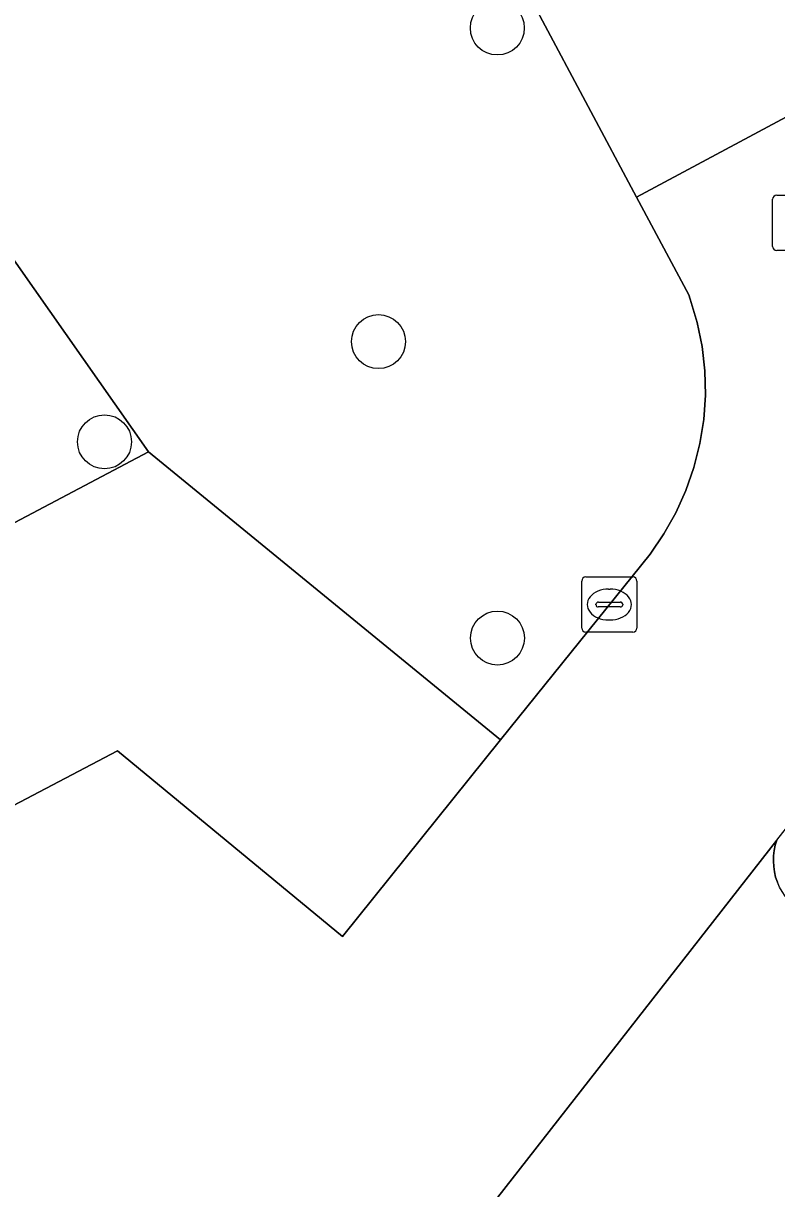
# Model space of a CAD drawing. Extents: x 160304 to 160955, y 383684 to 384161.
# Drawn here: x 160799.97 to 160813.63, y 383795.43 to 383816.54 of the extents above; entities that cross this region are included whole.
import ezdxf

# ---------------------------------------------------------------- set-up
doc = ezdxf.new("R2010")
doc.units = 0
for name, color, linetype in [('IMGEO_Boom', 7, 'Continuous'), ('IMGEO_Kolk', 7, 'Continuous'), ('IMGEO_Parkeervlak_open', 7, 'Continuous'), ('IMGEO_Rijbaan_lokaal_open', 7, 'Continuous'), ('IMGEO_Rioolput', 7, 'Continuous'), ('IMGEO_Voetpad_open', 7, 'Continuous')]:
    doc.layers.add(name, color=color, linetype=linetype)

msp = doc.modelspace()

# ---------------------------------------------------------------- linework, layer by layer
at = {"layer": 'IMGEO_Boom'}
for centre in [(160808.565, 383816.455), (160806.411, 383810.774), (160801.446, 383808.959), (160808.567, 383805.405)]:
    msp.add_circle(centre, 0.489, dxfattribs=at)
at = {"layer": 'IMGEO_Kolk'}
for p, q in [((160810.094, 383805.586), (160810.094, 383806.438)), ((160810.169, 383806.512), (160811.021, 383806.512)), ((160811.095, 383806.438), (160811.095, 383805.586)), ((160810.582, 383806.292), (160810.607, 383806.292)), ((160810.353, 383806.006), (160810.353, 383806.018)), ((160810.791, 383805.969), (160810.393, 383805.969)), ((160810.396, 383806.055), (160810.794, 383806.055)), ((160810.837, 383806.018), (160810.837, 383806.006)), ((160810.605, 383805.732), (160810.58, 383805.732)), ((160811.021, 383805.512), (160810.169, 383805.512))]:
    msp.add_line(p, q, dxfattribs=at)
for points in [[(160810.094, 383805.586), (160810.094, 383806.438)], [(160810.169, 383806.512), (160811.021, 383806.512)], [(160811.095, 383806.438), (160811.095, 383805.586)], [(160811.021, 383805.512), (160810.169, 383805.512)]]:
    msp.add_lwpolyline(points, dxfattribs=at)
for centre, radius, start, end in [((160810.171, 383806.436), 0.0765, 91.552, 178.448), ((160810.171, 383806.436), 0.0765, 91.552, 178.448), ((160811.019, 383806.436), 0.0765, 1.552, 88.448), ((160811.019, 383806.436), 0.0765, 1.552, 88.448), ((160810.393, 383806.015), 0.0403, 85.8775, 175.7526), ((160810.39, 383806.005), 0.0366, 178.938, 274.7102), ((160810.794, 383806.012), 0.043, 264.8664, 352.4533), ((160810.798, 383806.017), 0.0386, 1.7309, 96.639), ((160810.171, 383805.588), 0.0765, 181.552, 268.448), ((160810.171, 383805.588), 0.0765, 181.552, 268.448), ((160811.019, 383805.588), 0.0765, 271.552, 358.448), ((160811.019, 383805.588), 0.0765, 271.552, 358.448)]:
    msp.add_arc(centre, radius, start, end, dxfattribs=at)
for centre, major_axis, ratio, start_param, end_param in [((160810.581, 383806.012), (-0.387, 0.002), 0.722429, 4.712389, 7.853982), ((160810.606, 383806.012), (-0.39, 0.002), 0.717154, 1.570796, 4.712389)]:
    msp.add_ellipse(centre, major_axis=major_axis, ratio=ratio, start_param=start_param, end_param=end_param, dxfattribs=at)
at = {"layer": 'IMGEO_Parkeervlak_open'}
for points in [[(160788.583, 383796.488), (160801.684, 383803.365), (160805.76, 383800), (160808.625, 383803.562), (160802.245, 383808.778), (160787.294, 383800.881), (160788.852, 383797.884)], [(160806.551, 383784.44), (160817.153, 383798.116), (160814.083, 383800.454), (160814.061, 383800.468), (160813.982, 383800.524), (160813.909, 383800.587), (160813.841, 383800.656), (160813.78, 383800.732), (160813.726, 383800.812), (160813.679, 383800.896), (160813.64, 383800.985), (160813.609, 383801.077), (160813.587, 383801.171), (160813.573, 383801.267), (160813.567, 383801.363), (160813.57, 383801.46), (160813.582, 383801.556), (160813.602, 383801.651), (160813.631, 383801.743), (160802.2, 383787.125)]]:
    msp.add_lwpolyline(points, dxfattribs=at)
at = {"layer": 'IMGEO_Rijbaan_lokaal_open'}
for points in [[(160785.169, 383861.857), (160809.333, 383816.673), (160811.089, 383813.39), (160815.679, 383815.845), (160806.296, 383833.052)], [(160816.333, 383814.646), (160815.679, 383815.845), (160811.089, 383813.39), (160812.034, 383811.622), (160812.062, 383811.543), (160812.189, 383811.119), (160812.277, 383810.686), (160812.326, 383810.246), (160812.336, 383809.804), (160812.306, 383809.363), (160812.237, 383808.926), (160812.129, 383808.497), (160811.984, 383808.079), (160811.801, 383807.676), (160811.583, 383807.291), (160811.332, 383806.927), (160808.625, 383803.562), (160805.76, 383800), (160801.684, 383803.365), (160788.583, 383796.488)], [(160802.2, 383787.125), (160813.631, 383801.743), (160814.571, 383802.946), (160815.321, 383803.905)]]:
    msp.add_lwpolyline(points, dxfattribs=at)
at = {"layer": 'IMGEO_Rioolput'}
for p, q in [((160813.553, 383812.5), (160813.553, 383813.352)), ((160813.628, 383813.426), (160814.48, 383813.426)), ((160814.48, 383812.426), (160813.628, 383812.426))]:
    msp.add_line(p, q, dxfattribs=at)
for points in [[(160813.553, 383812.5), (160813.553, 383813.352)], [(160813.628, 383813.426), (160814.48, 383813.426)], [(160814.48, 383812.426), (160813.628, 383812.426)]]:
    msp.add_lwpolyline(points, dxfattribs=at)
for centre, start, end in [((160813.63, 383813.35), 91.552, 178.448), ((160813.63, 383813.35), 91.552, 178.448), ((160813.63, 383812.502), 181.552, 268.448), ((160813.63, 383812.502), 181.552, 268.448)]:
    msp.add_arc(centre, 0.0765, start, end, dxfattribs=at)
at = {"layer": 'IMGEO_Voetpad_open'}
for points in [[(160798.66, 383813.873), (160802.245, 383808.778), (160808.625, 383803.562), (160811.332, 383806.927), (160811.583, 383807.291), (160811.801, 383807.676), (160811.984, 383808.079), (160812.129, 383808.497), (160812.237, 383808.926), (160812.306, 383809.363), (160812.336, 383809.804), (160812.326, 383810.246), (160812.277, 383810.686), (160812.189, 383811.119), (160812.062, 383811.543), (160812.034, 383811.622), (160811.089, 383813.39), (160809.333, 383816.673)], [(160802.245, 383808.778), (160798.66, 383813.873), (160795.736, 383812.317), (160797.261, 383809.435), (160772.561, 383796.263), (160772.509, 383796.235), (160771.888, 383796.465), (160771.796, 383796.164), (160766.765, 383779.761)], [(160788.852, 383797.884), (160787.294, 383800.881), (160802.245, 383808.778)], [(160813.631, 383801.743), (160813.602, 383801.651), (160813.582, 383801.556), (160813.57, 383801.46), (160813.567, 383801.363), (160813.573, 383801.267), (160813.587, 383801.171), (160813.609, 383801.077), (160813.64, 383800.985)]]:
    msp.add_lwpolyline(points, dxfattribs=at)

doc.saveas('drawing.dxf')
